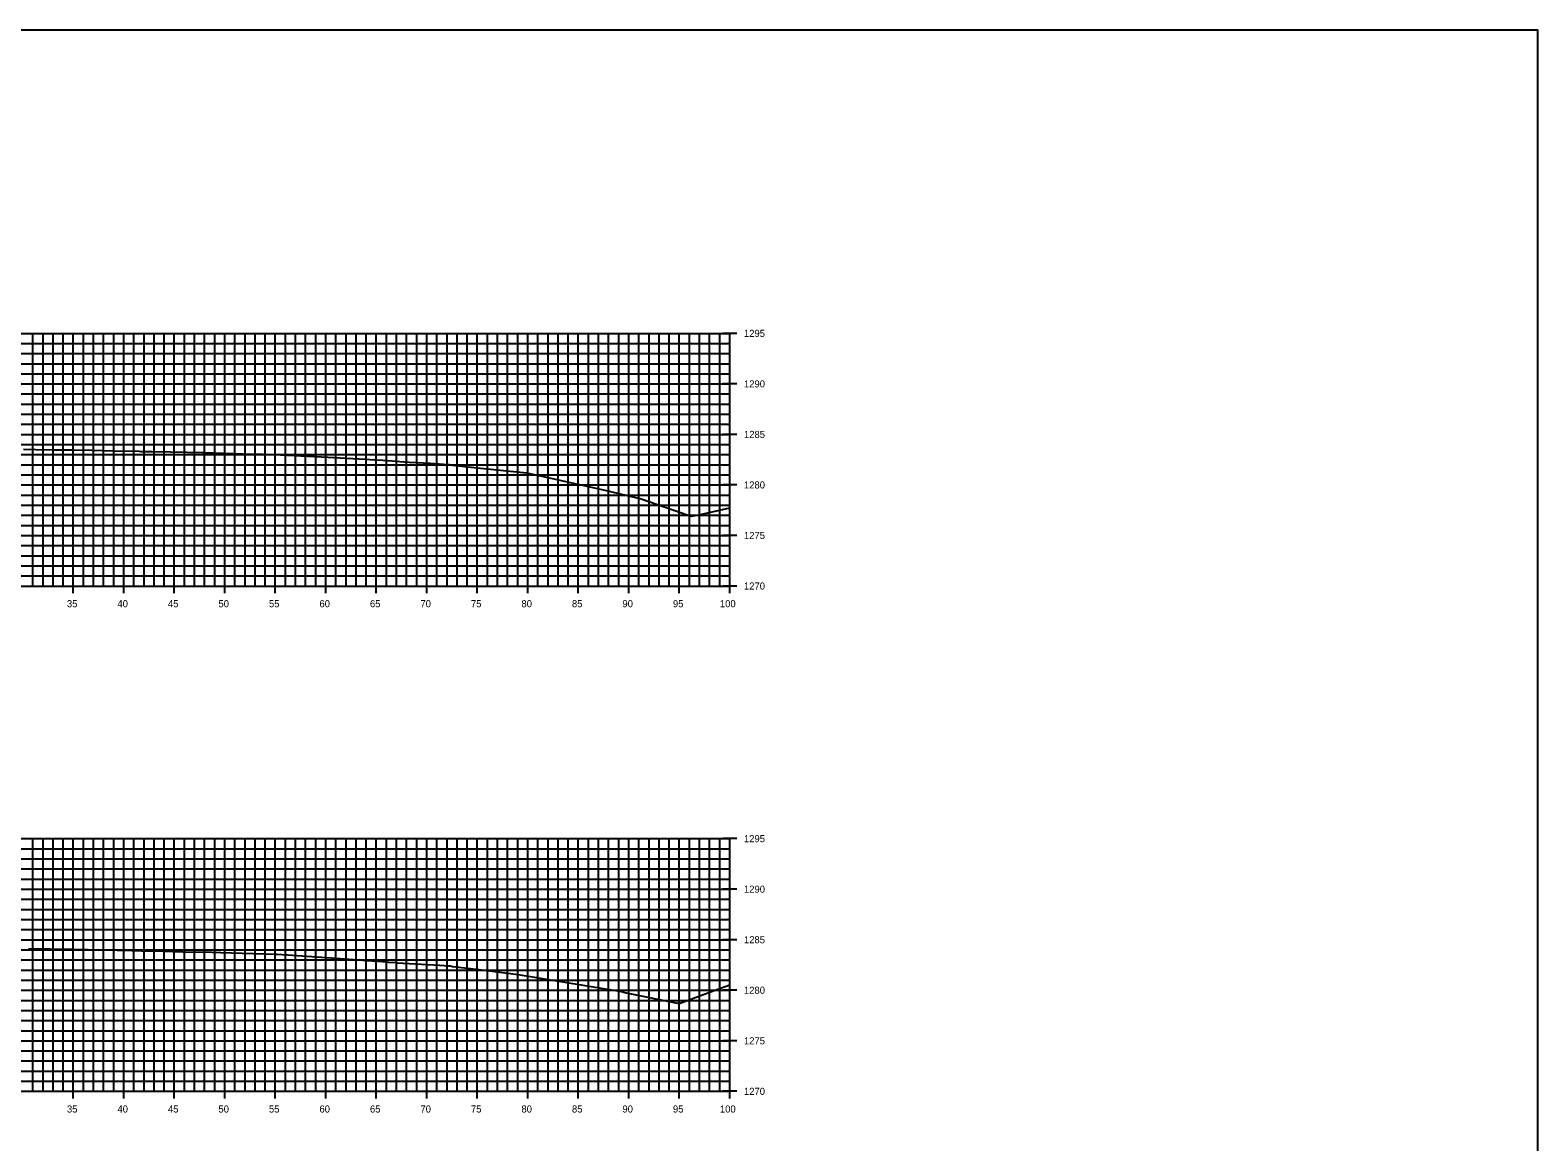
# Model space of a CAD drawing. Extents: x 674939 to 678919, y 750652 to 765176.
# Drawn here: x 678769.3 to 678918.5, y 758852.6 to 758962.6 of the extents above; entities that cross this region are included whole.
import ezdxf

# ---------------------------------------------------------------- set-up
doc = ezdxf.new("R2010")
doc.units = 0
for name, color, linetype in [('Level 10', 7, 'Continuous'), ('Level 20', 7, 'Continuous'), ('Level 4', 7, 'Continuous'), ('Level 8', 7, 'Continuous'), ('Level 9', 7, 'Continuous')]:
    doc.layers.add(name, color=color, linetype=linetype)

msp = doc.modelspace()

# ---------------------------------------------------------------- linework, layer by layer
at = {"layer": 'Level 10'}
for points in [[(678768.61, 758921.09), (678769.83, 758921.07), (678771.66, 758921.04), (678773.45, 758921.02), (678775.35, 758920.99), (678777.61, 758920.94), (678780.05, 758920.88), (678780.23, 758920.86), (678780.34, 758920.85), (678780.72, 758920.86), (678781.35, 758920.87), (678783.15, 758920.83), (678786.35, 758920.75), (678788.36, 758920.7), (678790.34, 758920.64), (678792.25, 758920.58), (678792.43, 758920.57), (678792.54, 758920.56), (678792.96, 758920.56), (678793.34, 758920.57), (678798.1, 758920.32), (678802.43, 758920.11), (678803.4, 758920.04), (678804.18, 758919.99), (678805.1, 758919.93), (678806.25, 758919.84), (678806.78, 758919.81), (678808.85, 758919.69), (678810.65, 758919.57), (678810.74, 758919.56), (678810.79, 758919.54), (678813.5, 758919.25), (678818.44, 758918.75), (678826.15, 758917.04), (678829.75, 758916.17), (678834.52, 758914.54), (678834.75, 758914.46), (678835.47, 758914.58), (678838.53, 758915.3)], [(678769.08, 758871.67), (678773.42, 758871.61), (678774.72, 758871.59), (678774.99, 758871.58), (678779.33, 758871.49), (678779.96, 758871.48), (678780.28, 758871.44), (678780.4, 758871.44), (678781.37, 758871.46), (678781.76, 758871.45), (678783.37, 758871.38), (678784.38, 758871.35), (678787.28, 758871.32), (678788.14, 758871.29), (678793.45, 758871.11), (678793.53, 758871.11), (678793.68, 758871.11), (678794.74, 758871.04), (678798.6, 758870.78), (678802.62, 758870.49), (678803.68, 758870.42), (678804.58, 758870.35), (678804.71, 758870.34), (678805.42, 758870.28), (678805.6, 758870.27), (678809.78, 758870.02), (678810.72, 758869.96), (678810.84, 758869.95), (678811.08, 758869.91), (678811.1, 758869.91), (678813.7, 758869.6), (678817.57, 758869.12), (678826.41, 758867.65), (678827.82, 758867.41), (678828.26, 758867.31), (678833.52, 758866.25), (678834.93, 758866.78), (678837.61, 758867.75), (678838.53, 758868.09)]]:
    msp.add_lwpolyline(points, dxfattribs=at)
at = {"layer": 'Level 20'}
for p, q in [((678638.53, 758932.55), (678838.53, 758932.55)), ((678769.53, 758907.55), (678769.53, 758932.55)), ((678770.53, 758907.55), (678770.53, 758932.55)), ((678771.53, 758907.55), (678771.53, 758932.55)), ((678772.53, 758907.55), (678772.53, 758932.55)), ((678773.53, 758907.55), (678773.53, 758932.55)), ((678774.53, 758907.55), (678774.53, 758932.55)), ((678775.53, 758907.55), (678775.53, 758932.55)), ((678776.53, 758907.55), (678776.53, 758932.55)), ((678777.53, 758907.55), (678777.53, 758932.55)), ((678778.53, 758907.55), (678778.53, 758932.55)), ((678779.53, 758907.55), (678779.53, 758932.55)), ((678780.53, 758907.55), (678780.53, 758932.55)), ((678781.53, 758907.55), (678781.53, 758932.55)), ((678782.53, 758907.55), (678782.53, 758932.55)), ((678783.53, 758907.55), (678783.53, 758932.55)), ((678784.53, 758907.55), (678784.53, 758932.55)), ((678785.53, 758907.55), (678785.53, 758932.55)), ((678786.53, 758907.55), (678786.53, 758932.55)), ((678787.53, 758907.55), (678787.53, 758932.55)), ((678788.53, 758907.55), (678788.53, 758932.55)), ((678789.53, 758907.55), (678789.53, 758932.55)), ((678790.53, 758907.55), (678790.53, 758932.55)), ((678791.53, 758907.55), (678791.53, 758932.55)), ((678792.53, 758907.55), (678792.53, 758932.55)), ((678793.53, 758907.55), (678793.53, 758932.55)), ((678794.53, 758907.55), (678794.53, 758932.55)), ((678795.53, 758907.55), (678795.53, 758932.55)), ((678796.53, 758907.55), (678796.53, 758932.55)), ((678797.53, 758907.55), (678797.53, 758932.55)), ((678798.53, 758907.55), (678798.53, 758932.55)), ((678799.53, 758907.55), (678799.53, 758932.55)), ((678800.53, 758907.55), (678800.53, 758932.55)), ((678801.53, 758907.55), (678801.53, 758932.55)), ((678802.53, 758907.55), (678802.53, 758932.55)), ((678803.53, 758907.55), (678803.53, 758932.55)), ((678804.53, 758907.55), (678804.53, 758932.55)), ((678805.53, 758907.55), (678805.53, 758932.55)), ((678806.53, 758907.55), (678806.53, 758932.55)), ((678807.53, 758907.55), (678807.53, 758932.55)), ((678808.53, 758907.55), (678808.53, 758932.55)), ((678809.53, 758907.55), (678809.53, 758932.55)), ((678810.53, 758907.55), (678810.53, 758932.55)), ((678811.53, 758907.55), (678811.53, 758932.55)), ((678812.53, 758907.55), (678812.53, 758932.55)), ((678813.53, 758907.55), (678813.53, 758932.55)), ((678814.53, 758907.55), (678814.53, 758932.55)), ((678815.53, 758907.55), (678815.53, 758932.55)), ((678816.53, 758907.55), (678816.53, 758932.55)), ((678817.53, 758907.55), (678817.53, 758932.55)), ((678818.53, 758907.55), (678818.53, 758932.55)), ((678819.53, 758907.55), (678819.53, 758932.55)), ((678820.53, 758907.55), (678820.53, 758932.55)), ((678821.53, 758907.55), (678821.53, 758932.55)), ((678822.53, 758907.55), (678822.53, 758932.55)), ((678823.53, 758907.55), (678823.53, 758932.55)), ((678824.53, 758907.55), (678824.53, 758932.55)), ((678825.53, 758907.55), (678825.53, 758932.55)), ((678826.53, 758907.55), (678826.53, 758932.55)), ((678827.53, 758907.55), (678827.53, 758932.55)), ((678828.53, 758907.55), (678828.53, 758932.55)), ((678829.53, 758907.55), (678829.53, 758932.55)), ((678830.53, 758907.55), (678830.53, 758932.55)), ((678831.53, 758907.55), (678831.53, 758932.55)), ((678832.53, 758907.55), (678832.53, 758932.55)), ((678833.53, 758907.55), (678833.53, 758932.55)), ((678834.53, 758907.55), (678834.53, 758932.55)), ((678835.53, 758907.55), (678835.53, 758932.55)), ((678836.53, 758907.55), (678836.53, 758932.55)), ((678837.53, 758907.55), (678837.53, 758932.55)), ((678838.53, 758907.55), (678838.53, 758932.55)), ((678638.53, 758931.55), (678838.53, 758931.55)), ((678638.53, 758930.55), (678838.53, 758930.55)), ((678638.53, 758929.55), (678838.53, 758929.55)), ((678638.53, 758928.55), (678838.53, 758928.55)), ((678638.53, 758927.55), (678838.53, 758927.55)), ((678638.53, 758926.55), (678838.53, 758926.55)), ((678638.53, 758925.55), (678838.53, 758925.55)), ((678638.53, 758924.55), (678838.53, 758924.55)), ((678638.53, 758923.55), (678838.53, 758923.55)), ((678638.53, 758922.55), (678838.53, 758922.55)), ((678638.53, 758921.55), (678838.53, 758921.55)), ((678638.53, 758920.55), (678838.53, 758920.55)), ((678638.53, 758919.55), (678838.53, 758919.55)), ((678638.53, 758918.55), (678838.53, 758918.55)), ((678638.53, 758917.55), (678838.53, 758917.55)), ((678638.53, 758916.55), (678838.53, 758916.55)), ((678638.53, 758915.55), (678838.53, 758915.55)), ((678638.53, 758914.55), (678838.53, 758914.55)), ((678638.53, 758913.55), (678838.53, 758913.55)), ((678638.53, 758912.55), (678838.53, 758912.55)), ((678638.53, 758911.55), (678838.53, 758911.55)), ((678638.53, 758910.55), (678838.53, 758910.55)), ((678638.53, 758909.55), (678838.53, 758909.55)), ((678638.53, 758908.55), (678838.53, 758908.55)), ((678638.53, 758907.55), (678838.53, 758907.55)), ((678638.53, 758882.55), (678838.53, 758882.55)), ((678769.53, 758857.55), (678769.53, 758882.55)), ((678770.53, 758857.55), (678770.53, 758882.55)), ((678771.53, 758857.55), (678771.53, 758882.55)), ((678772.53, 758857.55), (678772.53, 758882.55)), ((678773.53, 758857.55), (678773.53, 758882.55)), ((678774.53, 758857.55), (678774.53, 758882.55)), ((678775.53, 758857.55), (678775.53, 758882.55)), ((678776.53, 758857.55), (678776.53, 758882.55)), ((678777.53, 758857.55), (678777.53, 758882.55)), ((678778.53, 758857.55), (678778.53, 758882.55)), ((678779.53, 758857.55), (678779.53, 758882.55)), ((678780.53, 758857.55), (678780.53, 758882.55)), ((678781.53, 758857.55), (678781.53, 758882.55)), ((678782.53, 758857.55), (678782.53, 758882.55)), ((678783.53, 758857.55), (678783.53, 758882.55)), ((678784.53, 758857.55), (678784.53, 758882.55)), ((678785.53, 758857.55), (678785.53, 758882.55)), ((678786.53, 758857.55), (678786.53, 758882.55)), ((678787.53, 758857.55), (678787.53, 758882.55)), ((678788.53, 758857.55), (678788.53, 758882.55)), ((678789.53, 758857.55), (678789.53, 758882.55)), ((678790.53, 758857.55), (678790.53, 758882.55)), ((678791.53, 758857.55), (678791.53, 758882.55)), ((678792.53, 758857.55), (678792.53, 758882.55)), ((678793.53, 758857.55), (678793.53, 758882.55)), ((678794.53, 758857.55), (678794.53, 758882.55)), ((678795.53, 758857.55), (678795.53, 758882.55)), ((678796.53, 758857.55), (678796.53, 758882.55)), ((678797.53, 758857.55), (678797.53, 758882.55)), ((678798.53, 758857.55), (678798.53, 758882.55)), ((678799.53, 758857.55), (678799.53, 758882.55)), ((678800.53, 758857.55), (678800.53, 758882.55)), ((678801.53, 758857.55), (678801.53, 758882.55)), ((678802.53, 758857.55), (678802.53, 758882.55)), ((678803.53, 758857.55), (678803.53, 758882.55)), ((678804.53, 758857.55), (678804.53, 758882.55)), ((678805.53, 758857.55), (678805.53, 758882.55)), ((678806.53, 758857.55), (678806.53, 758882.55)), ((678807.53, 758857.55), (678807.53, 758882.55)), ((678808.53, 758857.55), (678808.53, 758882.55)), ((678809.53, 758857.55), (678809.53, 758882.55)), ((678810.53, 758857.55), (678810.53, 758882.55)), ((678811.53, 758857.55), (678811.53, 758882.55)), ((678812.53, 758857.55), (678812.53, 758882.55)), ((678813.53, 758857.55), (678813.53, 758882.55)), ((678814.53, 758857.55), (678814.53, 758882.55)), ((678815.53, 758857.55), (678815.53, 758882.55)), ((678816.53, 758857.55), (678816.53, 758882.55)), ((678817.53, 758857.55), (678817.53, 758882.55)), ((678818.53, 758857.55), (678818.53, 758882.55)), ((678819.53, 758857.55), (678819.53, 758882.55)), ((678820.53, 758857.55), (678820.53, 758882.55)), ((678821.53, 758857.55), (678821.53, 758882.55)), ((678822.53, 758857.55), (678822.53, 758882.55)), ((678823.53, 758857.55), (678823.53, 758882.55)), ((678824.53, 758857.55), (678824.53, 758882.55)), ((678825.53, 758857.55), (678825.53, 758882.55)), ((678826.53, 758857.55), (678826.53, 758882.55)), ((678827.53, 758857.55), (678827.53, 758882.55)), ((678828.53, 758857.55), (678828.53, 758882.55)), ((678829.53, 758857.55), (678829.53, 758882.55)), ((678830.53, 758857.55), (678830.53, 758882.55)), ((678831.53, 758857.55), (678831.53, 758882.55)), ((678832.53, 758857.55), (678832.53, 758882.55)), ((678833.53, 758857.55), (678833.53, 758882.55)), ((678834.53, 758857.55), (678834.53, 758882.55)), ((678835.53, 758857.55), (678835.53, 758882.55)), ((678836.53, 758857.55), (678836.53, 758882.55)), ((678837.53, 758857.55), (678837.53, 758882.55)), ((678838.53, 758857.55), (678838.53, 758882.55)), ((678638.53, 758881.55), (678838.53, 758881.55)), ((678638.53, 758880.55), (678838.53, 758880.55)), ((678638.53, 758879.55), (678838.53, 758879.55)), ((678638.53, 758878.55), (678838.53, 758878.55)), ((678638.53, 758877.55), (678838.53, 758877.55)), ((678638.53, 758876.55), (678838.53, 758876.55)), ((678638.53, 758875.55), (678838.53, 758875.55)), ((678638.53, 758874.55), (678838.53, 758874.55)), ((678638.53, 758873.55), (678838.53, 758873.55)), ((678638.53, 758872.55), (678838.53, 758872.55)), ((678638.53, 758871.55), (678838.53, 758871.55)), ((678638.53, 758870.55), (678838.53, 758870.55)), ((678638.53, 758869.55), (678838.53, 758869.55)), ((678638.53, 758868.55), (678838.53, 758868.55)), ((678638.53, 758867.55), (678838.53, 758867.55)), ((678638.53, 758866.55), (678838.53, 758866.55)), ((678638.53, 758865.55), (678838.53, 758865.55)), ((678638.53, 758864.55), (678838.53, 758864.55)), ((678638.53, 758863.55), (678838.53, 758863.55)), ((678638.53, 758862.55), (678838.53, 758862.55)), ((678638.53, 758861.55), (678838.53, 758861.55)), ((678638.53, 758860.55), (678838.53, 758860.55)), ((678638.53, 758859.55), (678838.53, 758859.55)), ((678638.53, 758858.55), (678838.53, 758858.55)), ((678638.53, 758857.55), (678838.53, 758857.55))]:
    msp.add_line(p, q, dxfattribs=at)
at = {"layer": 'Level 4'}
msp.add_lwpolyline([(678578.53, 758742.55), (678918.53, 758742.55), (678918.53, 758962.55), (678578.53, 758962.55)], close=True, dxfattribs=at)
at = {"layer": 'Level 8'}
for p, q in [((678839.23, 758932.55), (678837.83, 758932.55)), ((678838.53, 758907.55), (678838.53, 758932.55)), ((678839.23, 758927.55), (678837.83, 758927.55)), ((678839.23, 758922.55), (678837.83, 758922.55)), ((678839.23, 758917.55), (678837.83, 758917.55)), ((678839.23, 758912.55), (678837.83, 758912.55)), ((678773.53, 758906.85), (678773.53, 758908.25)), ((678778.53, 758906.85), (678778.53, 758908.25)), ((678783.53, 758906.85), (678783.53, 758908.25)), ((678788.53, 758906.85), (678788.53, 758908.25)), ((678793.53, 758906.85), (678793.53, 758908.25)), ((678798.53, 758906.85), (678798.53, 758908.25)), ((678803.53, 758906.85), (678803.53, 758908.25)), ((678808.53, 758906.85), (678808.53, 758908.25)), ((678813.53, 758906.85), (678813.53, 758908.25)), ((678818.53, 758906.85), (678818.53, 758908.25)), ((678823.53, 758906.85), (678823.53, 758908.25)), ((678828.53, 758906.85), (678828.53, 758908.25)), ((678833.53, 758906.85), (678833.53, 758908.25)), ((678838.53, 758906.85), (678838.53, 758908.25)), ((678638.53, 758907.55), (678838.53, 758907.55)), ((678839.23, 758907.55), (678837.83, 758907.55)), ((678839.23, 758882.55), (678837.83, 758882.55)), ((678838.53, 758857.55), (678838.53, 758882.55)), ((678839.23, 758877.55), (678837.83, 758877.55)), ((678839.23, 758872.55), (678837.83, 758872.55)), ((678839.23, 758867.55), (678837.83, 758867.55)), ((678839.23, 758862.55), (678837.83, 758862.55)), ((678638.53, 758857.55), (678838.53, 758857.55)), ((678773.53, 758856.85), (678773.53, 758858.25)), ((678778.53, 758856.85), (678778.53, 758858.25)), ((678783.53, 758856.85), (678783.53, 758858.25)), ((678788.53, 758856.85), (678788.53, 758858.25)), ((678793.53, 758856.85), (678793.53, 758858.25)), ((678798.53, 758856.85), (678798.53, 758858.25)), ((678803.53, 758856.85), (678803.53, 758858.25)), ((678808.53, 758856.85), (678808.53, 758858.25)), ((678813.53, 758856.85), (678813.53, 758858.25)), ((678818.53, 758856.85), (678818.53, 758858.25)), ((678823.53, 758856.85), (678823.53, 758858.25)), ((678828.53, 758856.85), (678828.53, 758858.25)), ((678833.53, 758856.85), (678833.53, 758858.25)), ((678839.23, 758857.55), (678837.83, 758857.55)), ((678838.53, 758856.85), (678838.53, 758858.25))]:
    msp.add_line(p, q, dxfattribs=at)

# ---------------------------------------------------------------- texts
at = {"layer": 'Level 9'}
for s, p in [('1295', (678839.93, 758932.2)), ('1290', (678839.93, 758927.2)), ('1285', (678839.93, 758922.2)), ('1280', (678839.93, 758917.2)), ('1275', (678839.93, 758912.2)), ('1270', (678839.93, 758907.2)), ('35', (678772.9, 758905.45)), ('40', (678777.9, 758905.45)), ('45', (678782.9, 758905.45)), ('50', (678787.9, 758905.45)), ('55', (678792.9, 758905.45)), ('60', (678797.9, 758905.45)), ('65', (678802.9, 758905.45)), ('70', (678807.9, 758905.45)), ('75', (678812.9, 758905.45)), ('80', (678817.9, 758905.45)), ('85', (678822.9, 758905.45)), ('90', (678827.9, 758905.45)), ('95', (678832.9, 758905.45)), ('100', (678837.55, 758905.45)), ('1295', (678839.93, 758882.2)), ('1290', (678839.93, 758877.2)), ('1285', (678839.93, 758872.2)), ('1280', (678839.93, 758867.2)), ('1275', (678839.93, 758862.2)), ('1270', (678839.93, 758857.2)), ('35', (678772.9, 758855.45)), ('40', (678777.9, 758855.45)), ('45', (678782.9, 758855.45)), ('50', (678787.9, 758855.45)), ('55', (678792.9, 758855.45)), ('60', (678797.9, 758855.45)), ('65', (678802.9, 758855.45)), ('70', (678807.9, 758855.45)), ('75', (678812.9, 758855.45)), ('80', (678817.9, 758855.45)), ('85', (678822.9, 758855.45)), ('90', (678827.9, 758855.45)), ('95', (678832.9, 758855.45)), ('100', (678837.55, 758855.45))]:
    msp.add_text(s, height=0.7, dxfattribs=at).set_placement(p)

doc.saveas('drawing.dxf')
